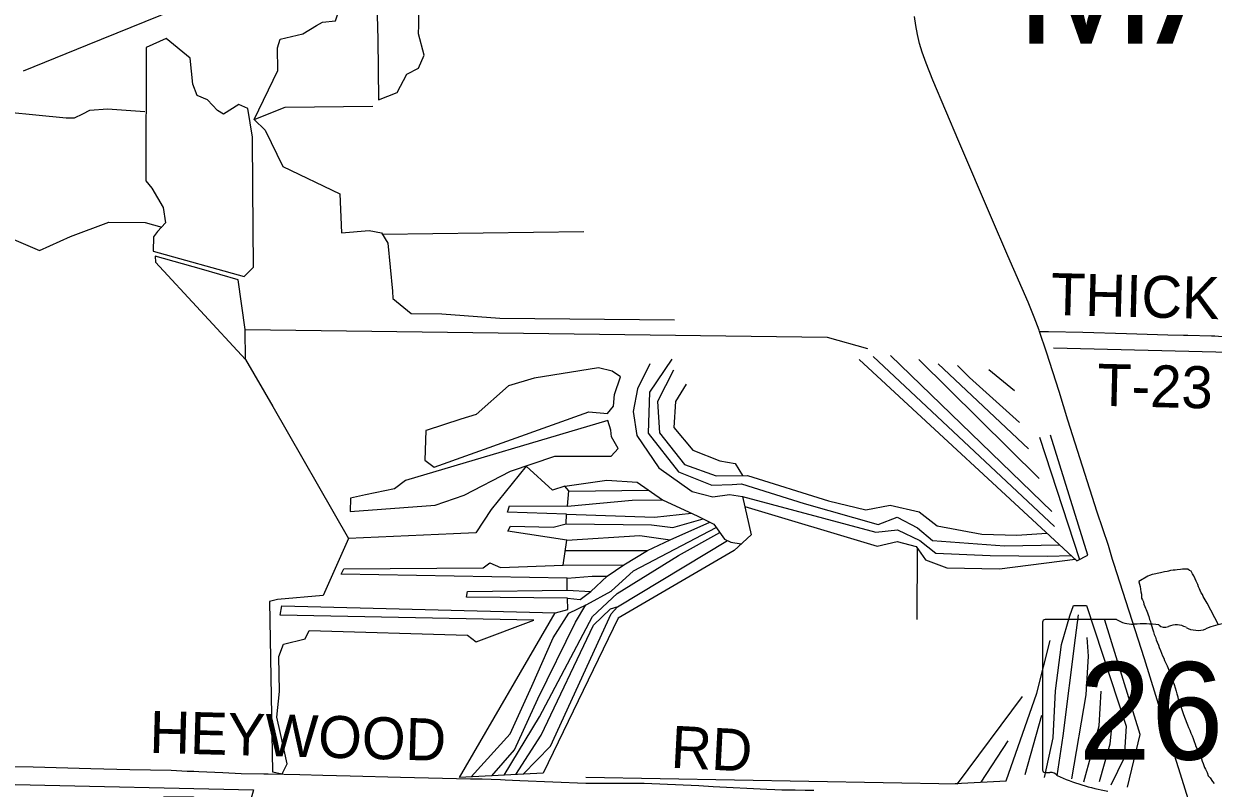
# Model space of a CAD drawing. Extents: x 0 to 34, y 0 to 22.
# Drawn here: x 6.04 to 6.844, y 15.029 to 15.545 of the extents above; entities that cross this region are included whole.
import ezdxf

# ---------------------------------------------------------------- set-up
doc = ezdxf.new("R2010")
doc.units = 0
for name, color, linetype in [('GM_X_Minor_Lake', 7, 'Continuous'), ('GM_X_Minor_River', 7, 'Continuous'), ('GM_X_State_Location', 7, 'Continuous'), ('GM_X_State_Route', 7, 'Continuous'), ('GM_X_State_Shield', 7, 'Continuous'), ('GM_X_Township_Road', 7, 'Continuous'), ('GM_X_Township_Road_Text', 7, 'Continuous'), ('GM_X_Township_Text', 7, 'Continuous'), ('GM_X_US_Route', 7, 'Continuous')]:
    doc.layers.add(name, color=color, linetype=linetype)

msp = doc.modelspace()

# ---------------------------------------------------------------- linework, layer by layer
at = {"layer": 'GM_X_Minor_Lake'}
for points in [[(6.27531, 15.56839), (6.27829, 15.55904), (6.27906, 15.53507), (6.27933, 15.49398), (6.29211, 15.49883), (6.29848, 15.51134), (6.3065, 15.51546), (6.31037, 15.52418), (6.30648, 15.53867), (6.30671, 15.54437), (6.30635, 15.57234), (6.29744, 15.57697), (6.28462, 15.57199)], [(6.19457, 15.4347), (6.19431, 15.46876), (6.19103, 15.48819), (6.18496, 15.49089), (6.17464, 15.48432), (6.17048, 15.48682), (6.16387, 15.49391), (6.15686, 15.49681), (6.15387, 15.50464), (6.1521, 15.52215), (6.13584, 15.5354), (6.12229, 15.52941)], [(6.12229, 15.52941), (6.12219, 15.43925), (6.12615, 15.43428), (6.13385, 15.42128), (6.13549, 15.41081), (6.13012, 15.40496), (6.12743, 15.40136), (6.12716, 15.39166), (6.18867, 15.37465), (6.19499, 15.38088), (6.19457, 15.4347)], [(6.15974, 15.3795), (6.12847, 15.38842), (6.12863, 15.38423)], [(6.12863, 15.38423), (6.18958, 15.31853), (6.18935, 15.33888), (6.18465, 15.3724), (6.15974, 15.3795)], [(6.31172, 15.27062), (6.31153, 15.27062), (6.31153, 15.27062), (6.31081, 15.25047), (6.31705, 15.24586), (6.42156, 15.2831), (6.4343, 15.28206), (6.43833, 15.28697), (6.43895, 15.29477), (6.44304, 15.30672), (6.43736, 15.31056), (6.42806, 15.31292), (6.38464, 15.30583), (6.36729, 15.30063), (6.34547, 15.2814), (6.33514, 15.2781)], [(6.33514, 15.2781), (6.31172, 15.27062)], [(6.26023, 15.2158), (6.31781, 15.22017), (6.33726, 15.22687), (6.36857, 15.24299), (6.3987, 15.25323), (6.43674, 15.25313), (6.44154, 15.25842), (6.43703, 15.26625), (6.43649, 15.27082), (6.43445, 15.2773), (6.29777, 15.23668), (6.29031, 15.23122), (6.27075, 15.22702)], [(6.25906, 15.19761), (6.24204, 15.15912), (6.2112, 15.15631), (6.20568, 15.15502), (6.20786, 15.03975), (6.21432, 15.03856), (6.21761, 15.04538), (6.21319, 15.06577), (6.2108, 15.07681), (6.21245, 15.09411), (6.21206, 15.11789), (6.21516, 15.12623), (6.22984, 15.12973), (6.23254, 15.13542), (6.3396, 15.13233), (6.34547, 15.12772), (6.38438, 15.14245), (6.21284, 15.14565), (6.21402, 15.15211), (6.39906, 15.14728), (6.40744, 15.1495), (6.40712, 15.1573), (6.33903, 15.15801), (6.33963, 15.16162), (6.40697, 15.16263), (6.40703, 15.1708), (6.25413, 15.17349), (6.25605, 15.17709), (6.35021, 15.1777), (6.35461, 15.18109), (6.36182, 15.178), (6.40424, 15.17957), (6.40684, 15.19648), (6.36694, 15.20249), (6.36868, 15.2059), (6.3974, 15.2053), (6.40635, 15.20752), (6.40659, 15.21398), (6.36666, 15.21543), (6.36802, 15.2196), (6.4072, 15.2193), (6.40804, 15.22976), (6.4054, 15.23301), (6.39701, 15.23022), (6.37917, 15.24649)], [(6.37917, 15.24649), (6.35564, 15.21703), (6.34525, 15.20132), (6.33005, 15.20061)], [(6.27075, 15.22702), (6.2604, 15.22479), (6.26023, 15.2158)], [(6.33005, 15.20061), (6.25906, 15.19761)], [(6.83967, 15.15382), (6.83699, 15.15841), (6.83643, 15.15974), (6.83549, 15.16089), (6.83493, 15.16242), (6.83456, 15.16356), (6.83381, 15.1649), (6.83325, 15.16643), (6.83287, 15.16738), (6.83212, 15.16872), (6.83156, 15.17024), (6.83063, 15.17234), (6.82969, 15.17368), (6.82875, 15.1754), (6.82761, 15.17598), (6.82648, 15.17675), (6.82534, 15.17676), (6.824, 15.17677), (6.82305, 15.17677), (6.82172, 15.17659), (6.81944, 15.17642), (6.8181, 15.17624), (6.81677, 15.17606), (6.81487, 15.17589), (6.81353, 15.17552), (6.81258, 15.17533), (6.81087, 15.17496), (6.80801, 15.17423), (6.80686, 15.17404), (6.80591, 15.17386), (6.80496, 15.17368), (6.80382, 15.1735), (6.80248, 15.17313), (6.80077, 15.17257), (6.79962, 15.1722), (6.79351, 15.16844), (6.79351, 15.16825)], [(6.79351, 15.16825), (6.79424, 15.16501), (6.79479, 15.16158), (6.79516, 15.15987), (6.79533, 15.1572), (6.79589, 15.15606), (6.79664, 15.15472), (6.79682, 15.1532), (6.79757, 15.15148), (6.79794, 15.15053), (6.79831, 15.14957), (6.79888, 15.14843), (6.79925, 15.14729), (6.79981, 15.14595), (6.80018, 15.1448), (6.80074, 15.1429), (6.8013, 15.14156), (6.80167, 15.14004), (6.80222, 15.13813), (6.80259, 15.13642), (6.80334, 15.13451), (6.80389, 15.1326), (6.80464, 15.13089), (6.8052, 15.12917), (6.80595, 15.12745), (6.8067, 15.12555), (6.80725, 15.12383), (6.80819, 15.12192), (6.80875, 15.12001), (6.80949, 15.1183), (6.81024, 15.11658), (6.8108, 15.11505), (6.81174, 15.11333), (6.81268, 15.11142), (6.81342, 15.10914), (6.81435, 15.10685), (6.8151, 15.10475)], [(6.84731, 15.13912), (6.83967, 15.15382)], [(6.8151, 15.10475), (6.81566, 15.10284), (6.81622, 15.10132), (6.81734, 15.09884), (6.81808, 15.09655), (6.81864, 15.09445), (6.81919, 15.09255), (6.81975, 15.09045), (6.82012, 15.08854), (6.82067, 15.08702), (6.82123, 15.0853), (6.82198, 15.08339), (6.82272, 15.0813), (6.82347, 15.0792), (6.8244, 15.07691), (6.82627, 15.07157), (6.82701, 15.06985), (6.82795, 15.06794), (6.8287, 15.06604), (6.82944, 15.06413), (6.83019, 15.06241), (6.83094, 15.06031), (6.83149, 15.0586), (6.83205, 15.05707), (6.8328, 15.05535), (6.83355, 15.05364), (6.8343, 15.05211), (6.83505, 15.05039), (6.8358, 15.04867), (6.83635, 15.04696), (6.83691, 15.04543), (6.83747, 15.0441), (6.83784, 15.04276), (6.8386, 15.04161), (6.83972, 15.03951), (6.84028, 15.03723), (6.8416, 15.0357), (6.84329, 15.0334), (6.84442, 15.03187)]]:
    msp.add_lwpolyline(points, dxfattribs=at)
at = {"layer": 'GM_X_Minor_River'}
for points in [[(6.19535, 15.48073), (6.21138, 15.51371), (6.21111, 15.52912), (6.21287, 15.535), (6.2283, 15.53869), (6.23748, 15.54433), (6.24149, 15.54658), (6.25043, 15.54746), (6.25451, 15.55922), (6.26959, 15.56596), (6.27531, 15.56839)], [(5.91574, 15.48195), (5.93083, 15.48902), (5.94188, 15.49065), (5.95612, 15.48712), (5.97114, 15.487), (5.98312, 15.48672), (5.99815, 15.48699), (6.00881, 15.48767), (6.0683, 15.48189), (6.07382, 15.48185), (6.07954, 15.48447), (6.08432, 15.48709), (6.09611, 15.48796), (6.1214, 15.48605)], [(6.19535, 15.48073), (6.21633, 15.48914), (6.27568, 15.48964)], [(6.19535, 15.48073), (6.20271, 15.47345), (6.21471, 15.44901), (6.25318, 15.43046), (6.25451, 15.4042), (6.27316, 15.40558), (6.28152, 15.40419), (6.28565, 15.39712), (6.28883, 15.36476), (6.28918, 15.35981), (6.30146, 15.34964), (6.32219, 15.34929), (6.36135, 15.34633), (6.47965, 15.34524)], [(6.0103, 15.42568), (6.02053, 15.42652), (6.02169, 15.40426), (6.05033, 15.39225), (6.07132, 15.4016), (6.09707, 15.41129), (6.1216, 15.41111), (6.13285, 15.40793)], [(6.28211, 15.40318), (6.41828, 15.40505)], [(6.18935, 15.33884), (6.58266, 15.33362), (6.60999, 15.32599)], [(6.18955, 15.31857), (6.20799, 15.28682), (6.25906, 15.19761)], [(6.47775, 15.31882), (6.46255, 15.29649), (6.46178, 15.26872), (6.48231, 15.24251), (6.50469, 15.23359), (6.51858, 15.23406), (6.52486, 15.23439), (6.56718, 15.22113), (6.61729, 15.20706), (6.63007, 15.21191), (6.64371, 15.20477), (6.65391, 15.19613), (6.70258, 15.19253), (6.73984, 15.1933)], [(6.60442, 15.31843), (6.75158, 15.18245), (6.75902, 15.1862), (6.73376, 15.26742)], [(6.61394, 15.32045), (6.73653, 15.20558)], [(6.62555, 15.32112), (6.73471, 15.21568)], [(6.72612, 15.23819), (6.64474, 15.3185)], [(6.8518, 15.02649), (6.92979, 15.02704), (6.958, 15.18982), (7.01835, 15.19602), (7.03277, 15.19134), (7.04495, 15.19315), (7.05467, 15.19498), (7.10741, 15.17746), (7.12051, 15.17394), (7.18015, 15.26383), (7.24785, 15.31352), (6.73572, 15.32618)], [(6.46288, 15.31551), (6.45458, 15.29864), (6.45161, 15.28326), (6.45416, 15.26726), (6.46902, 15.24527), (6.49154, 15.22932), (6.50539, 15.22579), (6.51682, 15.22722), (6.52556, 15.22602), (6.53145, 15.2001), (6.51977, 15.18935), (6.44145, 15.14373), (6.39068, 15.03902), (6.33413, 15.03594), (6.39895, 15.14728)], [(6.47883, 15.31139), (6.46802, 15.29017), (6.46939, 15.26905), (6.48635, 15.24762), (6.50778, 15.23984), (6.5289, 15.24006), (6.58355, 15.2231), (6.60899, 15.21701), (6.62537, 15.22012), (6.64493, 15.2156), (6.65703, 15.20619), (6.68742, 15.20044), (6.711, 15.19969), (6.73132, 15.20117)], [(6.65784, 15.31555), (6.71886, 15.25821)], [(6.67077, 15.3145), (6.67908, 15.30645), (6.71271, 15.27595)], [(6.69205, 15.31167), (6.70945, 15.29766)], [(6.48751, 15.30181), (6.48019, 15.29008), (6.47911, 15.27259), (6.49193, 15.25727), (6.51014, 15.2501), (6.52059, 15.24812), (6.52551, 15.24003)], [(6.72633, 15.26595), (6.75326, 15.1833)], [(6.4054, 15.23301), (6.43377, 15.23698), (6.4543, 15.23568), (6.47133, 15.22376), (6.49522, 15.21274), (6.50602, 15.20733), (6.51336, 15.1972), (6.51772, 15.19507), (6.52472, 15.19391)], [(6.40802, 15.22955), (6.46199, 15.23031)], [(6.40721, 15.21943), (6.45098, 15.22335), (6.47153, 15.22367)], [(6.52556, 15.22602), (6.61554, 15.20175), (6.63019, 15.20335), (6.64536, 15.19619), (6.65632, 15.18755), (6.69302, 15.18613), (6.73163, 15.18565), (6.74776, 15.18598)], [(6.40659, 15.21398), (6.46611, 15.21201), (6.49105, 15.21466)], [(6.52713, 15.21909), (6.61661, 15.19242), (6.63014, 15.19555), (6.64285, 15.19222), (6.64925, 15.18323), (6.66367, 15.1778), (6.69923, 15.17695), (6.75039, 15.18355)], [(6.40635, 15.20754), (6.46398, 15.2067), (6.47842, 15.20488), (6.49901, 15.21084)], [(6.40712, 15.15724), (6.41567, 15.15628), (6.42294, 15.16175), (6.43405, 15.17212), (6.44533, 15.17964), (6.46119, 15.18941), (6.47665, 15.19671), (6.50334, 15.20868)], [(6.36432, 15.03758), (6.38827, 15.07699), (6.42415, 15.14481), (6.44081, 15.16047), (6.48227, 15.18602), (6.51013, 15.20166)], [(6.40684, 15.19648), (6.45613, 15.19953), (6.47665, 15.19671)], [(6.42021, 15.15302), (6.43683, 15.16202), (6.45177, 15.17579), (6.50776, 15.20493)], [(6.37719, 15.03832), (6.39573, 15.05715), (6.43671, 15.14661), (6.4411, 15.15141), (6.51548, 15.19616)], [(6.64352, 15.19129), (6.64344, 15.14276)], [(6.40575, 15.1894), (6.46119, 15.18941)], [(6.40424, 15.17957), (6.44533, 15.17964)], [(6.40703, 15.17079), (6.42397, 15.1722), (6.43405, 15.17212)], [(6.40697, 15.16268), (6.42294, 15.16175)], [(6.34206, 15.03638), (6.3684, 15.06554), (6.38309, 15.09776), (6.39741, 15.13037), (6.40819, 15.14702), (6.42021, 15.15302)], [(6.35596, 15.03715), (6.37136, 15.05467), (6.38722, 15.08917), (6.41271, 15.1409), (6.41959, 15.15271)], [(6.37218, 15.03804), (6.38931, 15.06462), (6.42467, 15.13891), (6.43617, 15.15004), (6.44151, 15.15152)], [(6.72976, 15.03598), (6.73547, 15.06294), (6.73704, 15.09469), (6.74127, 15.12585), (6.74674, 15.14521), (6.74926, 15.15223), (6.75801, 15.15216), (6.78498, 15.07074), (6.78349, 15.04926), (6.77461, 15.03088)], [(6.73832, 15.03705), (6.74233, 15.06422), (6.75062, 15.13035), (6.75264, 15.14593)], [(6.78582, 15.02946), (6.79445, 15.06516), (6.77049, 15.14237)], [(6.66924, 15.03189), (6.70368, 15.03389), (6.72448, 15.09308), (6.73349, 15.12857)], [(6.7482, 15.03507), (6.75794, 15.09187), (6.75947, 15.11792), (6.75861, 15.13067)], [(6.75617, 15.03311), (6.76673, 15.07088), (6.76804, 15.09446)], [(6.41954, 15.03624), (6.67095, 15.03186), (6.71476, 15.09087)], [(6.71665, 15.03798), (6.72798, 15.07821)], [(6.76683, 15.03341), (6.77405, 15.05884), (6.77569, 15.07424)], [(6.68679, 15.03291), (6.70503, 15.06089)], [(6.03377, 15.03119), (6.19484, 15.02768), (6.19308, 15.02122), (6.16605, 15.018), (6.15429, 15.02266), (6.13413, 15.02281), (6.13334, 15.01958), (6.16088, 15.01386), (6.1761, 15.01469), (6.17952, 15.0141), (6.18197, 15.01046), (6.17735, 15.0027), (6.1739, 15.00007), (6.17536, 14.99093), (6.1749, 14.98085), (6.15526, 14.97453), (6.11545, 14.96646), (6.10435, 14.95761), (6.09425, 14.95502), (6.04156, 14.95466), (6.04318, 14.91642), (6.03746, 14.91494)]]:
    msp.add_lwpolyline(points, dxfattribs=at)
at = {"layer": 'GM_X_State_Route'}
msp.add_lwpolyline([(6.8269, 15.02158), (6.82282, 15.03463), (6.80884, 15.07907), (6.79723, 15.11612), (6.77644, 15.18057), (6.77572, 15.18339), (6.77287, 15.19277), (6.76529, 15.21529), (6.74541, 15.27756), (6.73951, 15.2969), (6.73095, 15.32357), (6.72626, 15.33745), (6.72597, 15.33832), (6.72271, 15.34708), (6.71855, 15.35716), (6.70491, 15.38856), (6.69388, 15.41429), (6.6717, 15.46572), (6.65421, 15.5073), (6.64963, 15.51886), (6.64705, 15.52618), (6.64527, 15.53212), (6.64379, 15.53813), (6.64266, 15.54423), (6.64183, 15.55037)], dxfattribs=at)
at = {"layer": 'GM_X_State_Shield'}
for p, q in [((6.77832, 15.14283), (6.73006, 15.14283)), ((6.72843, 15.14111), (6.72843, 15.04105))]:
    msp.add_line(p, q, dxfattribs=at)
for centre, major_axis, start_param, end_param in [((6.73032, 15.14132), (0.00191, 0), 1.712693, 3.28349), ((6.78981, 15.15445), (0.01852, 0), 4.042523, 4.731795), ((6.79595, 15.08666), (0.06648, 0), 1.404758, 1.657858), ((6.81104, 15.14184), (0.00534, 0), 3.836095, 5.185415), ((6.81888, 15.13028), (0.01111, 0), 0.950623, 2.079405), ((6.83322, 15.14614), (0.01336, 0), 4.081561, 5.145723), ((6.85682, 15.11227), (0.03516, 0), 1.699011, 2.107814), ((6.73034, 15.04083), (0.00193, 0), 3.00124, 4.508301), ((6.73063, 15.05107), (0.0147, 0), 4.665946, 4.897461), ((6.73364, 15.03528), (0.0053, 0), 0.519207, 1.627899), ((6.80055, 15.12518), (0.1262, 0), 4.195997, 4.488961)]:
    msp.add_ellipse(centre, major_axis=major_axis, ratio=0.8, start_param=start_param, end_param=end_param, dxfattribs=at)
at = {"layer": 'GM_X_Township_Road'}
for points in [[(6.72626, 15.33745), (6.73075, 15.33746), (6.7323, 15.33746), (6.75559, 15.33687), (6.78511, 15.33614), (6.81295, 15.3352), (6.82368, 15.33499), (6.82667, 15.33502), (6.84251, 15.33439), (6.8449, 15.33442), (6.8474, 15.33429), (6.88868, 15.33323), (6.91974, 15.33231), (6.96944, 15.33066), (7.03003, 15.32888), (7.0642, 15.32795), (7.131, 15.32593), (7.17759, 15.32433), (7.23816, 15.32228), (7.26145, 15.32122), (7.26507, 15.32105)], [(6.02734, 15.04342), (6.03208, 15.04338), (6.04606, 15.04326), (6.08489, 15.04218), (6.11127, 15.04154), (6.12523, 15.0412), (6.13923, 15.04089), (6.15007, 15.04042), (6.15469, 15.04028), (6.15787, 15.04019), (6.1743, 15.03946), (6.18662, 15.03881), (6.20192, 15.0386), (6.20477, 15.03853)], [(6.20477, 15.03853), (6.22626, 15.03796), (6.24175, 15.03756), (6.26036, 15.03719), (6.29427, 15.03625), (6.34171, 15.03515), (6.3495, 15.03502), (6.35569, 15.03486), (6.36194, 15.03471), (6.36505, 15.03443), (6.37506, 15.03391), (6.41962, 15.0322), (6.4342, 15.03227), (6.45108, 15.03224), (6.45912, 15.0321), (6.49602, 15.0306), (6.50565, 15.02996), (6.54194, 15.02819), (6.54728, 15.02782), (6.55211, 15.02774), (6.56115, 15.02766), (6.56788, 15.02748), (6.57365, 15.02758)]]:
    msp.add_lwpolyline(points, dxfattribs=at)
at = {"layer": 'GM_X_US_Route'}
msp.add_lwpolyline([(6.03946, 15.51348), (6.08265, 15.53106), (6.14169, 15.55502)], dxfattribs=at)

# ---------------------------------------------------------------- texts
at = {"layer": 'GM_X_State_Location'}
msp.add_text('269', height=0.0000947, rotation=0.00001, dxfattribs=at).set_placement((6.77555, 15.07754))
for s, p in [('s', (6.80898, 15.08443)), ('r', (6.80897, 15.08443))]:
    msp.add_text(s, height=0.0000947, dxfattribs=at).set_placement(p)
at = {"layer": 'GM_X_State_Shield'}
msp.add_text('269', height=0.065918, dxfattribs=at).set_placement((6.75267, 15.04811))
at = {"layer": 'GM_X_Township_Road_Text'}
for s, rotation, p in [('THICKET', 358.56822, (6.73376, 15.34857)), ('T-23', 358.59665, (6.76499, 15.28727)), ('HEYWOOD', 358.41304, (6.12436, 15.05273)), ('RD', 357.03838, (6.47663, 15.04272))]:
    msp.add_text(s, height=0.028409, rotation=rotation, dxfattribs=at).set_placement(p)
at = {"layer": 'GM_X_Township_Text'}
msp.add_text('MARGARETTA', height=0.085227, rotation=0.00001, dxfattribs=at).set_placement((6.71018, 15.53199))

doc.saveas('drawing.dxf')
